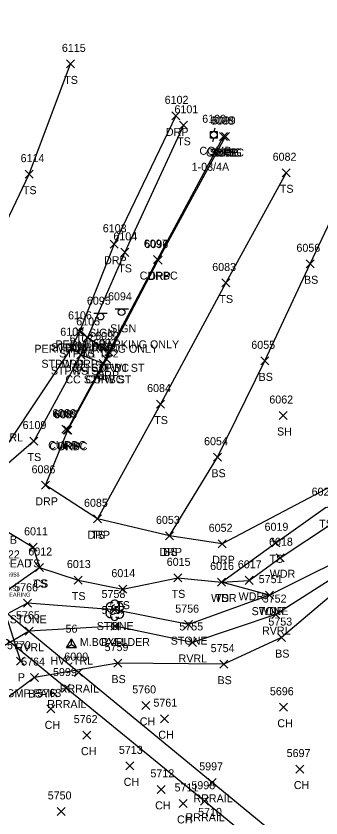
# Model space of a CAD drawing. Extents: x 1618146 to 1620418, y 640749 to 641927.
# Drawn here: x 1620006.3 to 1620082.5, y 641249.8 to 641450.1 of the extents above; entities that cross this region are included whole.
import ezdxf

# ---------------------------------------------------------------- set-up
doc = ezdxf.new("R2010")
doc.units = 0
for name, color, linetype in [('B_A', 7, 'Continuous'), ('B_C', 7, 'Continuous'), ('B_I', 7, 'Continuous'), ('C_A', 7, 'Continuous'), ('C_C', 7, 'Continuous'), ('C_I', 7, 'Continuous'), ('CPSM', 7, 'Continuous'), ('D_A', 7, 'Continuous'), ('D_C', 7, 'Continuous'), ('D_I', 7, 'Continuous'), ('D_TIC', 7, 'Continuous'), ('DCP', 7, 'Continuous'), ('L_A', 7, 'Continuous'), ('L_C', 7, 'Continuous'), ('L_I', 7, 'Continuous'), ('L_TIC', 7, 'Continuous'), ('LASF', 7, 'Continuous'), ('LAWA', 7, 'Continuous'), ('LAWE', 7, 'Continuous'), ('LBF', 7, 'Continuous'), ('LELB', 7, 'Continuous'), ('LTD', 7, 'Continuous'), ('R_A', 7, 'Continuous'), ('R_I', 7, 'Continuous'), ('R_TIC', 7, 'Continuous'), ('RC', 7, 'Continuous'), ('RDP', 7, 'Continuous'), ('RR', 7, 'Continuous'), ('S_A', 7, 'Continuous'), ('S_C', 7, 'Continuous'), ('S_I', 7, 'Continuous'), ('SSGN', 7, 'Continuous'), ('U_A', 7, 'Continuous'), ('U_C', 7, 'Continuous'), ('U_I', 7, 'Continuous'), ('U_TIC', 7, 'Continuous'), ('UP', 7, 'Continuous')]:
    doc.layers.add(name, color=color, linetype=linetype)

msp = doc.modelspace()

# ---------------------------------------------------------------- linework, layer by layer
at = {"layer": 'CPSM'}
for p, q in [((1620018.96, 641292.35), (1620020.21, 641294.52)), ((1620021.46, 641292.35), (1620020.21, 641294.52)), ((1620020.21, 641293.08), (1620020.21, 641294.52)), ((1620018.96, 641292.35), (1620020.21, 641293.08)), ((1620018.96, 641292.35), (1620021.46, 641292.35)), ((1620020.21, 641293.08), (1620020.21, 641293.08)), ((1620020.21, 641293.08), (1620021.46, 641292.35))]:
    msp.add_line(p, q, dxfattribs=at)
at = {"layer": 'D_TIC'}
for points in [[(1620006.4, 641287.94), (1620008.4, 641289.94)], [(1620008.4, 641287.94), (1620006.4, 641289.94)]]:
    msp.add_lwpolyline(points, dxfattribs=at)
at = {"layer": 'DCP'}
msp.add_lwpolyline([(1619978.23, 641380.05), (1620007.4, 641288.94)], dxfattribs=at)
at = {"layer": 'L_TIC'}
for points in [[(1620018.95, 641437.18), (1620020.95, 641439.18)], [(1620020.95, 641437.18), (1620018.95, 641439.18)], [(1620047.17, 641421.84), (1620049.17, 641423.84)], [(1620049.17, 641421.84), (1620047.17, 641423.84)], [(1620008.63, 641409.63), (1620010.63, 641411.63)], [(1620010.63, 641409.63), (1620008.63, 641411.63)], [(1620072.84, 641409.98), (1620074.84, 641411.98)], [(1620074.84, 641409.98), (1620072.84, 641411.98)], [(1620032.47, 641390.1), (1620034.47, 641392.1)], [(1620034.47, 641390.1), (1620032.47, 641392.1)], [(1620078.85, 641387.24), (1620080.85, 641389.24)], [(1620080.85, 641387.24), (1620078.85, 641389.24)], [(1620057.74, 641382.44), (1620059.74, 641384.44)], [(1620059.74, 641382.44), (1620057.74, 641384.44)], [(1620021.2, 641370.36), (1620023.2, 641372.36)], [(1620023.2, 641370.36), (1620021.2, 641372.36)], [(1620023.18, 641368.84), (1620025.18, 641370.84)], [(1620025.18, 641368.84), (1620023.18, 641370.84)], [(1620023.18, 641368.84), (1620025.18, 641370.84)], [(1620025.18, 641368.84), (1620023.18, 641370.84)], [(1620019.19, 641366.26), (1620021.19, 641368.26)], [(1620021.19, 641366.26), (1620019.19, 641368.26)], [(1620021.53, 641364.52), (1620023.53, 641366.52)], [(1620023.53, 641364.52), (1620021.53, 641366.52)], [(1620021.53, 641364.52), (1620023.53, 641366.52)], [(1620023.53, 641364.52), (1620021.53, 641366.52)], [(1620028.48, 641365.25), (1620030.48, 641367.25)], [(1620030.48, 641365.25), (1620028.48, 641367.25)], [(1620027.09, 641362.36), (1620029.09, 641364.36)], [(1620029.09, 641362.36), (1620027.09, 641364.36)], [(1620067.51, 641362.99), (1620069.51, 641364.99)], [(1620069.51, 641362.99), (1620067.51, 641364.99)], [(1620041.46, 641352.19), (1620043.46, 641354.19)], [(1620043.46, 641352.19), (1620041.46, 641354.19)], [(1620072.07, 641349.33), (1620074.07, 641351.33)], [(1620074.07, 641349.33), (1620072.07, 641351.33)], [(1620009.78, 641342.95), (1620011.78, 641344.95)], [(1620011.78, 641342.95), (1620009.78, 641344.95)], [(1620055.71, 641338.91), (1620057.71, 641340.91)], [(1620057.71, 641338.91), (1620055.71, 641340.91)], [(1620025.69, 641323.52), (1620027.69, 641325.52)], [(1620027.69, 641323.52), (1620025.69, 641325.52)], [(1620043.68, 641319.25), (1620045.68, 641321.25)], [(1620045.68, 641319.25), (1620043.68, 641321.25)], [(1620070.27, 641317.53), (1620072.27, 641319.53)], [(1620072.27, 641317.53), (1620070.27, 641319.53)], [(1620009.58, 641316.4), (1620011.58, 641318.4)], [(1620011.58, 641316.4), (1620009.58, 641318.4)], [(1620071.37, 641313.79), (1620073.37, 641315.79)], [(1620073.37, 641313.79), (1620071.37, 641315.79)], [(1620011.2, 641311.35), (1620013.2, 641313.35)], [(1620013.2, 641311.35), (1620011.2, 641313.35)], [(1620011.2, 641311.35), (1620013.2, 641313.35)], [(1620013.2, 641311.35), (1620011.2, 641313.35)], [(1620020.85, 641308.22), (1620022.85, 641310.22)], [(1620022.85, 641308.22), (1620020.85, 641310.22)], [(1620045.8, 641308.77), (1620047.8, 641310.77)], [(1620047.8, 641308.77), (1620045.8, 641310.77)], [(1620056.71, 641307.73), (1620058.71, 641309.73)], [(1620058.71, 641307.73), (1620056.71, 641309.73)], [(1620056.71, 641307.73), (1620058.71, 641309.73)], [(1620058.71, 641307.73), (1620056.71, 641309.73)], [(1620063.58, 641308.15), (1620065.58, 641310.15)], [(1620065.58, 641308.15), (1620063.58, 641310.15)], [(1620031.97, 641305.95), (1620033.97, 641307.95)], [(1620033.97, 641305.95), (1620031.97, 641307.95)], [(1620068.66, 641304.45), (1620070.66, 641306.45)], [(1620070.66, 641304.45), (1620068.66, 641306.45)], [(1620068.66, 641304.45), (1620070.66, 641306.45)], [(1620070.66, 641304.45), (1620068.66, 641306.45)], [(1620008.21, 641302.41), (1620010.21, 641304.41)], [(1620010.21, 641302.41), (1620008.21, 641304.41)], [(1620029.95, 641300.74), (1620031.95, 641302.74)], [(1620031.95, 641300.74), (1620029.95, 641302.74)], [(1620070.24, 641299.59), (1620072.24, 641301.59)], [(1620072.24, 641299.59), (1620070.24, 641301.59)], [(1620008.6, 641295.43), (1620010.6, 641297.43)], [(1620010.6, 641295.43), (1620008.6, 641297.43)], [(1620029.98, 641296.72), (1620031.98, 641298.72)], [(1620031.98, 641296.72), (1620029.98, 641298.72)], [(1620048.44, 641297.08), (1620050.44, 641299.08)], [(1620050.44, 641297.08), (1620048.44, 641299.08)], [(1620071.65, 641293.84), (1620073.65, 641295.84)], [(1620073.65, 641293.84), (1620071.65, 641295.84)], [(1620049.39, 641292.63), (1620051.39, 641294.63)], [(1620051.39, 641292.63), (1620049.39, 641294.63)], [(1620030.72, 641287.47), (1620032.72, 641289.47)], [(1620032.72, 641287.47), (1620030.72, 641289.47)], [(1620057.23, 641287.21), (1620059.23, 641289.21)], [(1620059.23, 641287.21), (1620057.23, 641289.21)], [(1620009.9, 641283.85), (1620011.9, 641285.85)], [(1620011.9, 641283.85), (1620009.9, 641285.85)], [(1620013.98, 641276.03), (1620015.98, 641278.03)], [(1620015.98, 641276.03), (1620013.98, 641278.03)], [(1620037.76, 641276.9), (1620039.76, 641278.9)], [(1620039.76, 641276.9), (1620037.76, 641278.9)], [(1620072.14, 641276.44), (1620074.14, 641278.44)], [(1620074.14, 641276.44), (1620072.14, 641278.44)], [(1620042.4, 641273.58), (1620044.4, 641275.58)], [(1620044.4, 641273.58), (1620042.4, 641275.58)], [(1620023.05, 641269.48), (1620025.05, 641271.48)], [(1620025.05, 641269.48), (1620023.05, 641271.48)], [(1620033.72, 641261.8), (1620035.72, 641263.8)], [(1620035.72, 641261.8), (1620033.72, 641263.8)], [(1620076.27, 641260.99), (1620078.27, 641262.99)], [(1620078.27, 641260.99), (1620076.27, 641262.99)], [(1620041.6, 641255.93), (1620043.6, 641257.93)], [(1620043.6, 641255.93), (1620041.6, 641257.93)], [(1620047.07, 641252.41), (1620049.07, 641254.41)], [(1620049.07, 641252.41), (1620047.07, 641254.41)], [(1620016.59, 641250.41), (1620018.59, 641252.41)], [(1620018.59, 641250.41), (1620016.59, 641252.41)]]:
    msp.add_lwpolyline(points, dxfattribs=at)
at = {"layer": 'LASF'}
msp.add_lwpolyline([(1620170.67, 641357.92), (1620151.16, 641340.42), (1620127.51, 641326), (1620111.32, 641319.92), (1620095.61, 641318.35), (1620069.66, 641305.45), (1620049.44, 641298.08), (1620030.95, 641301.74), (1620009.21, 641303.41), (1619992.86, 641294.85), (1619980.43, 641291.88)], dxfattribs=at)
at = {"layer": 'LAWA'}
msp.add_lwpolyline([(1620069.66, 641305.45), (1620057.71, 641308.73), (1620064.58, 641309.15), (1620072.37, 641314.79), (1620085.38, 641323.43), (1620103.34, 641325.45), (1620118.56, 641334.23), (1620140.8, 641343.73), (1620160.99, 641362.12)], dxfattribs=at)
at = {"layer": 'LAWE'}
msp.add_lwpolyline([(1620171.86, 641355.85), (1620152.34, 641338.2), (1620129.96, 641324.85), (1620111.93, 641317.84), (1620096.25, 641317.33), (1620096.2, 641316.75), (1620094.16, 641317.06), (1620094.28, 641315.29), (1620071.24, 641300.59), (1620050.39, 641293.63), (1620030.98, 641297.72), (1620009.6, 641296.43), (1619997.99, 641289.69), (1619969.13, 641278.68), (1619952.14, 641274.33), (1619935.16, 641265.54), (1619913.67, 641252.74)], dxfattribs=at)
at = {"layer": 'LBF'}
for points in [[(1620029.48, 641366.25), (1620024.18, 641369.84), (1620022.2, 641371.36)], [(1620028.09, 641363.36), (1620022.53, 641365.52), (1620020.19, 641367.26)]]:
    msp.add_lwpolyline(points, dxfattribs=at)
at = {"layer": 'LELB'}
for points in [[(1619976.43, 641344.3), (1619988.36, 641367.82), (1620000.5, 641391.69), (1620009.63, 641410.63), (1620019.95, 641438.18)], [(1620048.17, 641422.84), (1620033.47, 641391.1), (1620024.18, 641369.84), (1620022.53, 641365.52), (1620010.78, 641343.95), (1619996.2, 641331.35)], [(1620073.84, 641410.98), (1620058.74, 641383.44), (1620042.46, 641353.19), (1620026.69, 641324.52)], [(1620044.68, 641320.25), (1620056.71, 641339.91), (1620068.51, 641363.99), (1620079.85, 641388.24), (1620088.57, 641406.74)], [(1619998.22, 641324.34), (1620000.03, 641323.74), (1620010.58, 641317.4), (1620012.2, 641312.35), (1620021.85, 641309.22), (1620032.97, 641306.95), (1620046.8, 641309.77), (1620057.71, 641308.73), (1620071.27, 641318.53), (1620083.67, 641327.31), (1620102.11, 641330.77), (1620117.34, 641337.55), (1620138.66, 641346.34), (1620160.99, 641362.12)], [(1619989.84, 641318.67), (1619993.52, 641310.73), (1620003.8, 641306.41), (1620012.2, 641312.35)], [(1620094.86, 641313.59), (1620072.65, 641294.84), (1620058.23, 641288.21), (1620031.72, 641288.47), (1620010.9, 641284.85), (1620001.9, 641278.17), (1619970.88, 641271.33), (1619953.58, 641271.43), (1619935.99, 641263.46), (1619914.63, 641250.92)]]:
    msp.add_lwpolyline(points, dxfattribs=at)
at = {"layer": 'LTD'}
msp.add_line((1620030.95, 641301.74), (1620030.95, 641301.74), dxfattribs=at)
msp.add_line((1620030.95, 641301.74), (1620030.95, 641301.74), dxfattribs=at)
msp.add_arc((1620031, 641303.17), 1.05, 335.5272, 180.9563, dxfattribs=at)
for centre, major_axis, ratio, start_param, end_param in [((1620030.16, 641302.4), (1.21, -0.51), 0.895232, 1.570796, 4.712389), ((1620031.99, 641302.32), (-1.14, -0.48), 0.949671, 1.570796, 4.712389), ((1620029.87, 641301.03), (0.58, -1.04), 0.959034, 3.141593, 6.283185), ((1620030.74, 641302.2), (-0.208, -0.792), 0.645439, 3.141593, 6.283185), ((1620031.45, 641301.57), (-0.5, 0.667), 0.989748, 3.141593, 6.283185), ((1620031.95, 641300.91), (-1.09, 0.79), 0.841452, 1.570796, 4.712389), ((1620030.95, 641300.24), (0.26, 1.06), 0.942809, 1.570796, 4.712389), ((1620030.49, 641300.99), (-0.625, -0.083), 0.423636, 0, 3.141593)]:
    msp.add_ellipse(centre, major_axis=major_axis, ratio=ratio, start_param=start_param, end_param=end_param, dxfattribs=at)
at = {"layer": 'R_TIC'}
for points in [[(1620045.29, 641424.2), (1620047.29, 641426.2)], [(1620047.29, 641424.2), (1620045.29, 641426.2)], [(1620057.2, 641419.03), (1620059.2, 641421.03)], [(1620059.2, 641419.03), (1620057.2, 641421.03)], [(1620057.65, 641419.05), (1620059.65, 641421.05)], [(1620059.65, 641419.05), (1620057.65, 641421.05)], [(1620029.82, 641392.12), (1620031.82, 641394.12)], [(1620031.82, 641392.12), (1620029.82, 641394.12)], [(1620040.64, 641388.29), (1620042.64, 641390.29)], [(1620042.64, 641388.29), (1620040.64, 641390.29)], [(1620040.85, 641388.16), (1620042.85, 641390.16)], [(1620042.85, 641388.16), (1620040.85, 641390.16)], [(1620021.2, 641370.36), (1620023.2, 641372.36)], [(1620023.2, 641370.36), (1620021.2, 641372.36)], [(1620019.19, 641366.26), (1620021.19, 641368.26)], [(1620021.19, 641366.26), (1620019.19, 641368.26)], [(1620027.94, 641363.44), (1620029.94, 641365.44)], [(1620029.94, 641363.44), (1620027.94, 641365.44)], [(1620028.48, 641365.25), (1620030.48, 641367.25)], [(1620030.48, 641365.25), (1620028.48, 641367.25)], [(1620027.09, 641362.36), (1620029.09, 641364.36)], [(1620029.09, 641362.36), (1620027.09, 641364.36)], [(1620017.77, 641345.93), (1620019.77, 641347.93)], [(1620019.77, 641345.93), (1620017.77, 641347.93)], [(1620018.09, 641345.66), (1620020.09, 641347.66)], [(1620020.09, 641345.66), (1620018.09, 641347.66)], [(1620018.29, 641345.64), (1620020.29, 641347.64)], [(1620020.29, 641345.64), (1620018.29, 641347.64)], [(1620012.64, 641331.89), (1620014.64, 641333.89)], [(1620014.64, 641331.89), (1620012.64, 641333.89)], [(1620025.69, 641323.52), (1620027.69, 641325.52)], [(1620027.69, 641323.52), (1620025.69, 641325.52)], [(1620043.68, 641319.25), (1620045.68, 641321.25)], [(1620045.68, 641319.25), (1620043.68, 641321.25)], [(1620056.86, 641317.28), (1620058.86, 641319.28)], [(1620058.86, 641317.28), (1620056.86, 641319.28)], [(1620020.94, 641285.1), (1620022.94, 641287.1)], [(1620022.94, 641285.1), (1620020.94, 641287.1)], [(1620017.83, 641281.24), (1620019.83, 641283.24)], [(1620019.83, 641281.24), (1620017.83, 641283.24)], [(1620054.36, 641257.68), (1620056.36, 641259.68)], [(1620056.36, 641257.68), (1620054.36, 641259.68)], [(1620052.4, 641252.96), (1620054.4, 641254.96)], [(1620054.4, 641252.96), (1620052.4, 641254.96)]]:
    msp.add_lwpolyline(points, dxfattribs=at)
at = {"layer": 'RC'}
msp.add_lwpolyline([(1620018.77, 641346.93), (1620019.09, 641346.66), (1620028.09, 641363.36), (1620029.48, 641366.25), (1620041.64, 641389.29), (1620058.2, 641420.03)], dxfattribs=at)
at = {"layer": 'RDP'}
for points in [[(1620046.29, 641425.2), (1620030.82, 641393.12), (1620022.2, 641371.36), (1620020.19, 641367.26), (1619996.2, 641331.35), (1619976.43, 641344.3), (1619959.82, 641357.09), (1619936.33, 641374.65), (1619891.26, 641410.4), (1619869.71, 641427.21), (1619819.71, 641475.11), (1619778.81, 641510.61), (1619747.43, 641531.14), (1619747.1, 641530.5), (1619739.15, 641529.24), (1619712.25, 641549.2), (1619714.56, 641555.95)], [(1620154.82, 641367.23), (1620150.85, 641361.8), (1620146.86, 641359.56), (1620114.27, 641339.55), (1620102.01, 641341.09), (1620094.2, 641341.65), (1620101.45, 641357.31), (1620102.33, 641361.4), (1620102.03, 641362.68), (1620100.91, 641363.1), (1620100, 641362.41), (1620087.09, 641333.66), (1620057.86, 641318.28), (1620044.68, 641320.25), (1620026.69, 641324.52), (1620013.64, 641332.89), (1620019.29, 641346.64), (1620028.94, 641364.44), (1620041.85, 641389.16), (1620058.65, 641420.05)]]:
    msp.add_lwpolyline(points, dxfattribs=at)
at = {"layer": 'RR'}
for points in [[(1620192.15, 641127.79), (1620168.31, 641155.99), (1620153.36, 641171.84), (1620133.44, 641191.99), (1620110.11, 641213.08), (1620101.47, 641220.64), (1620055.36, 641258.68), (1620021.94, 641286.1), (1619984.2, 641317.18), (1619946.81, 641347.8), (1619927.3, 641363.88), (1619890.89, 641393.62), (1619862.55, 641416.89)], [(1620190.75, 641121.59), (1620164.76, 641152.66), (1620149.83, 641168.39), (1620129.76, 641188.51), (1620106.88, 641209.4), (1620098.4, 641216.88), (1620053.4, 641253.96), (1620018.83, 641282.24), (1619980.56, 641313.63), (1619944.22, 641343.67), (1619924.21, 641360.05), (1619888.22, 641389.6), (1619859.16, 641413.43)]]:
    msp.add_lwpolyline(points, dxfattribs=at)
at = {"layer": 'SSGN'}
for p, q in [((1620025.79, 641375.86), (1620029.12, 641375.86)), ((1620031.07, 641376.97), (1620034.4, 641376.97)), ((1620032.71, 641376.13), (1620032.71, 641376.13)), ((1620027.44, 641375.03), (1620027.44, 641375.03))]:
    msp.add_line(p, q, dxfattribs=at)
for centre in [(1620027.44, 641375.03), (1620032.71, 641376.13)]:
    msp.add_circle(centre, 0.833, dxfattribs=at)
at = {"layer": 'U_TIC'}
for points in [[(1620057.2, 641419.03), (1620059.2, 641421.03)], [(1620059.2, 641419.03), (1620057.2, 641421.03)], [(1620057.65, 641419.05), (1620059.65, 641421.05)], [(1620059.65, 641419.05), (1620057.65, 641421.05)]]:
    msp.add_lwpolyline(points, dxfattribs=at)
at = {"layer": 'UP'}
for p, q in [((1620056.02, 641422.14), (1620055.77, 641421.3)), ((1620054.93, 641419.64), (1620054.93, 641421.3)), ((1620054.93, 641421.3), (1620056.6, 641421.3)), ((1620056.6, 641419.64), (1620054.93, 641419.64)), ((1620055.52, 641418.8), (1620055.77, 641419.64)), ((1620055.77, 641420.47), (1620055.77, 641420.47)), ((1620056.6, 641421.3), (1620056.6, 641419.64))]:
    msp.add_line(p, q, dxfattribs=at)
msp.add_circle((1620055.77, 641420.47), 0.833, dxfattribs=at)

# ---------------------------------------------------------------- texts
at = {"layer": 'B_A'}
msp.add_text('XST', height=1, dxfattribs=at).set_placement((1620004.46, 641306.58))
at = {"layer": 'B_C'}
msp.add_text('CL BEARING', height=1, dxfattribs=at).set_placement((1620001.54, 641305.08))
at = {"layer": 'B_I'}
msp.add_text('5958', height=1, dxfattribs=at).set_placement((1620004.11, 641310.08))
at = {"layer": 'C_A'}
for p in [(1619997.38, 641343.84), (1620014.9, 641288.08)]:
    msp.add_text('HVCTRL', height=2, dxfattribs=at).set_placement(p)
at = {"layer": 'C_C'}
msp.add_text('TIE=25.22', height=2, dxfattribs=at).set_placement((1619994.84, 641314.63))
at = {"layer": 'C_I'}
msp.add_text('56', height=2, dxfattribs=at).set_placement((1620018.69, 641296.08))
at = {"layer": 'D_A'}
msp.add_text('P', height=2, dxfattribs=at).set_placement((1620006.77, 641283.94))
at = {"layer": 'D_C'}
msp.add_text('18"CGMP FAIR', height=2, dxfattribs=at).set_placement((1619998, 641279.94))
at = {"layer": 'D_I'}
msp.add_text('5770', height=2, dxfattribs=at).set_placement((1620004.05, 641291.94))
at = {"layer": 'L_A'}
for s, p in [('TS', (1620018.36, 641433.18)), ('TS', (1620046.58, 641417.84)), ('TS', (1620008.04, 641405.63)), ('TS', (1620072.25, 641405.98)), ('TS', (1620031.88, 641386.1)), ('BS', (1620078.3, 641383.24)), ('TS', (1620057.15, 641378.44)), ('STPW1 DRP', (1620015.09, 641366.36)), ('STPW1 TS2', (1620017.09, 641364.84)), ('TS', (1620022.59, 641364.84)), ('STPW DRP', (1620012.67, 641362.26)), ('STPW TS2', (1620015.03, 641360.52)), ('CC STPW1 ST', (1620020.45, 641361.25)), ('TS', (1620020.94, 641360.52)), ('CC STPW ST', (1620018.65, 641358.36)), ('BS', (1620066.95, 641358.99)), ('TS', (1620040.87, 641348.19)), ('SH', (1620071.55, 641345.33)), ('TS', (1620009.19, 641338.95)), ('BS', (1620055.15, 641334.91)), ('TS', (1620082.08, 641322.31)), ('TS', (1620025.1, 641319.52)), ('BS', (1620043.12, 641315.25)), ('TS', (1620069.68, 641313.53)), ('TS', (1620008.99, 641312.4)), ('WDR', (1620069.73, 641309.79)), ('TS', (1620010.61, 641307.35)), ('CS', (1620010.64, 641307.35)), ('TS', (1620020.26, 641304.22)), ('TS', (1620045.21, 641304.77)), ('WDR', (1620055.07, 641303.73)), ('TS', (1620056.12, 641303.73)), ('WDR', (1620061.94, 641304.15)), ('TS', (1620031.38, 641301.95)), ('STONE', (1620065.2, 641300.45)), ('WDR', (1620067.02, 641300.45)), ('STONE', (1620004.75, 641298.41)), ('STONE', (1620026.49, 641296.74)), ('H', (1620030.38, 641296.74)), ('RVRL', (1620067.81, 641295.59)), ('RVRL', (1620006.17, 641291.43)), ('RVRL', (1620027.55, 641292.72)), ('STONE', (1620044.98, 641293.08)), ('BS', (1620071.09, 641289.84)), ('RVRL', (1620046.95, 641288.63)), ('BS', (1620030.16, 641283.47)), ('BS', (1620056.67, 641283.21)), ('BS', (1620009.34, 641279.85)), ('CH', (1620013.46, 641272.03)), ('CH', (1620037.25, 641272.9)), ('CH', (1620071.62, 641272.44)), ('CH', (1620041.88, 641269.58)), ('CH', (1620022.54, 641265.48)), ('CH', (1620033.21, 641257.8)), ('CH', (1620075.76, 641256.99)), ('CH', (1620041.09, 641251.93)), ('CH', (1620046.56, 641248.41))]:
    msp.add_text(s, height=2, dxfattribs=at).set_placement(p)
at = {"layer": 'L_C'}
for s, p in [('M.ELM-DEAD', (1619993.46, 641312.38)), ('M.BOXELDER', (1620022.25, 641292.74))]:
    msp.add_text(s, height=2, dxfattribs=at).set_placement(p)
at = {"layer": 'L_I'}
for s, p in [('6115', (1620017.78, 641441.18)), ('6101', (1620045.92, 641425.84)), ('6114', (1620007.46, 641413.63)), ('6082', (1620070.46, 641413.98)), ('6104', (1620030.65, 641394.1)), ('6056', (1620076.41, 641391.24)), ('6083', (1620055.36, 641386.44)), ('6106', (1620019.32, 641374.36)), ('6105', (1620021.36, 641372.84)), ('6105', (1620021.36, 641372.84)), ('6108', (1620017.37, 641370.26)), ('6107', (1620019.71, 641368.52)), ('6107', (1620019.71, 641368.52)), ('6092', (1620026.09, 641369.25)), ('6091', (1620025.27, 641366.36)), ('6055', (1620065.12, 641366.99)), ('6084', (1620039.08, 641356.19)), ('6062', (1620069.63, 641353.33)), ('6109', (1620007.95, 641346.95)), ('6054', (1620053.32, 641342.91)), ('6020', (1620080.2, 641330.31)), ('6085', (1620023.31, 641327.52)), ('6053', (1620041.29, 641323.25)), ('6019', (1620068.44, 641321.53)), ('6011', (1620008.33, 641320.4)), ('6018', (1620069.55, 641317.79)), ('6012', (1620009.39, 641315.35)), ('6012', (1620009.39, 641315.35)), ('6013', (1620019.03, 641312.22)), ('6015', (1620043.98, 641312.77)), ('6016', (1620054.84, 641311.73)), ('6016', (1620054.84, 641311.73)), ('6017', (1620061.76, 641312.15)), ('6014', (1620030.15, 641309.95)), ('5751', (1620066.97, 641308.45)), ('5751', (1620066.97, 641308.45)), ('5766', (1620005.85, 641306.41)), ('5758', (1620027.69, 641304.74)), ('5758', (1620027.69, 641304.74)), ('5752', (1620067.98, 641303.59)), ('5765', (1620006.3, 641299.43)), ('5757', (1620027.72, 641300.72)), ('5756', (1620046.12, 641301.08)), ('5753', (1620069.39, 641297.84)), ('5755', (1620047.13, 641296.63)), ('5759', (1620028.45, 641291.47)), ('5754', (1620054.97, 641291.21)), ('5764', (1620007.59, 641287.85)), ('5763', (1620011.67, 641280.03)), ('5760', (1620035.37, 641280.9)), ('5696', (1620069.77, 641280.44)), ('5761', (1620040.66, 641277.58)), ('5762', (1620020.74, 641273.48)), ('5713', (1620032.02, 641265.8)), ('5697', (1620073.96, 641264.99)), ('5712', (1620039.91, 641259.93)), ('5711', (1620045.94, 641256.41)), ('5750', (1620014.24, 641254.41)), ('5710', (1620051.83, 641250.3))]:
    msp.add_text(s, height=2, dxfattribs=at).set_placement(p)
at = {"layer": 'R_A'}
for s, p in [('DRP', (1620043.77, 641420.2)), ('CURBC', (1620053.78, 641415.03)), ('DRP', (1620056.14, 641415.05)), ('DRP', (1620028.31, 641388.12)), ('CURBC', (1620037.23, 641384.29)), ('DRP', (1620039.34, 641384.16)), ('DRP', (1620019.68, 641366.36)), ('DRP', (1620017.68, 641362.26)), ('CURBC', (1620025.06, 641361.25)), ('DRP', (1620026.43, 641359.44)), ('CURBC', (1620023.67, 641358.36)), ('CURBC', (1620014.35, 641341.93)), ('CURBC', (1620014.67, 641341.66)), ('DRP', (1620016.78, 641341.64)), ('DRP', (1620011.13, 641327.89)), ('DRP', (1620024.18, 641319.52)), ('DRP', (1620042.17, 641315.25)), ('DRP', (1620055.35, 641313.28)), ('RRRAIL', (1620017.23, 641281.1)), ('RRRAIL', (1620014.12, 641277.24)), ('RRRAIL', (1620050.65, 641253.68)), ('RRRAIL', (1620048.69, 641248.96))]:
    msp.add_text(s, height=2, dxfattribs=at).set_placement(p)
at = {"layer": 'R_I'}
for s, p in [('6102', (1620043.47, 641428.2)), ('6098', (1620054.82, 641423.03)), ('6099', (1620055.26, 641423.05)), ('6103', (1620028, 641396.12)), ('6097', (1620038.26, 641392.29)), ('6096', (1620038.41, 641392.16)), ('6106', (1620019.32, 641374.36)), ('6108', (1620017.37, 641370.26)), ('6093', (1620025.55, 641367.44)), ('6092', (1620026.09, 641369.25)), ('6091', (1620025.27, 641366.36)), ('6088', (1620015.38, 641349.93)), ('6089', (1620015.69, 641349.66)), ('6087', (1620015.9, 641349.64)), ('6086', (1620010.2, 641335.89)), ('6085', (1620023.31, 641327.52)), ('6053', (1620041.29, 641323.25)), ('6052', (1620054.48, 641321.28)), ('6000', (1620018.39, 641289.1)), ('5999', (1620015.56, 641285.24)), ('5997', (1620052.1, 641261.68)), ('5998', (1620050.14, 641256.96))]:
    msp.add_text(s, height=2, dxfattribs=at).set_placement(p)
at = {"layer": 'S_A'}
for p in [(1620024.57, 641370.01), (1620029.85, 641371.11)]:
    msp.add_text('SIGN', height=2, dxfattribs=at).set_placement(p)
at = {"layer": 'S_C'}
for p in [(1620010.9, 641366.01), (1620016.17, 641367.11)]:
    msp.add_text('PERMIT PARKING ONLY', height=2, dxfattribs=at).set_placement(p)
at = {"layer": 'S_I'}
for s, p in [('6095', (1620024.03, 641378.01)), ('6094', (1620029.31, 641379.11))]:
    msp.add_text(s, height=2, dxfattribs=at).set_placement(p)
at = {"layer": 'U_A'}
for s, p in [('COMB', (1620052.15, 641415.47)), ('SUBE', (1620054.74, 641415.03)), ('SUBG', (1620055.18, 641415.05)), ('COMB', (1619998.55, 641318.28))]:
    msp.add_text(s, height=2, dxfattribs=at).set_placement(p)
at = {"layer": 'U_C'}
msp.add_text('1-03/4A', height=2, dxfattribs=at).set_placement((1620050.22, 641411.47))
at = {"layer": 'U_I'}
for s, p in [('6100', (1620052.86, 641423.47)), ('6098', (1620054.82, 641423.03)), ('6099', (1620055.26, 641423.05))]:
    msp.add_text(s, height=2, dxfattribs=at).set_placement(p)

doc.saveas('drawing.dxf')
